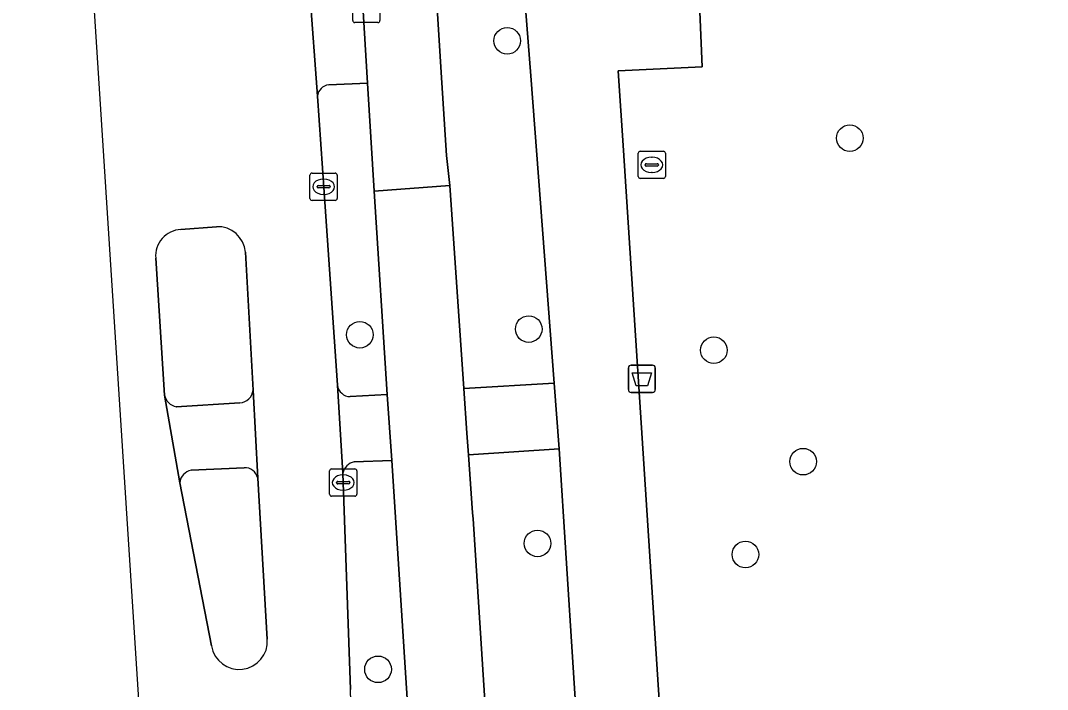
# Model space of a CAD drawing. Extents: x 160732 to 162107, y 387428 to 388479.
# Drawn here: x 160748.45 to 160786.19, y 388014.18 to 388038.77 of the extents above; entities that cross this region are included whole.
import ezdxf

# ---------------------------------------------------------------- set-up
doc = ezdxf.new("R2010")
doc.units = 0
for name, color, linetype in [('IMGEO_Afvalbak', 7, 'Continuous'), ('IMGEO_Boom', 7, 'Continuous'), ('IMGEO_Fietspad_gesloten', 7, 'Continuous'), ('IMGEO_Fietspad_open', 7, 'Continuous'), ('IMGEO_Groenvoorziening', 7, 'Continuous'), ('IMGEO_Kolk', 7, 'Continuous'), ('IMGEO_Rijbaan_lokaal_gesloten', 7, 'Continuous'), ('IMGEO_Rioolput', 7, 'Continuous'), ('IMGEO_Verkeerseiland_gesloten', 7, 'Continuous'), ('IMGEO_Voetpad_open', 7, 'Continuous')]:
    doc.layers.add(name, color=color, linetype=linetype)

msp = doc.modelspace()

# ---------------------------------------------------------------- linework, layer by layer
at = {"layer": 'IMGEO_Afvalbak'}
for p, q in [((160770.791, 388025.201), (160770.791, 388026.001)), ((160770.791, 388026.001), (160770.791, 388025.201)), ((160770.891, 388026.101), (160771.681, 388026.101)), ((160771.681, 388026.101), (160770.891, 388026.101)), ((160771.781, 388026.001), (160771.781, 388025.201)), ((160771.781, 388025.201), (160771.781, 388026.001)), ((160771.681, 388025.101), (160770.891, 388025.101)), ((160770.891, 388025.101), (160771.681, 388025.101))]:
    msp.add_line(p, q, dxfattribs=at)
msp.add_lwpolyline([(160770.934, 388025.815), (160771.638, 388025.815), (160771.489, 388025.345), (160771.083, 388025.345), (160770.934, 388025.815)], dxfattribs=at)
for centre, start, end in [((160770.891, 388026.001), 90, 180), ((160770.891, 388026.001), 90, 180), ((160771.681, 388026.001), 0, 90), ((160771.681, 388026.001), 360, 90), ((160770.891, 388025.201), 180, 270), ((160770.891, 388025.201), 180, 270), ((160771.681, 388025.201), 270, 0), ((160771.681, 388025.201), 270, 0)]:
    msp.add_arc(centre, 0.1, start, end, dxfattribs=at)
at = {"layer": 'IMGEO_Boom'}
for centre in [(160766.339, 388038.028), (160778.928, 388034.45), (160767.128, 388027.428), (160760.923, 388027.22), (160773.933, 388026.649), (160777.214, 388022.553), (160767.453, 388019.548), (160775.091, 388019.139), (160761.59, 388014.916)]:
    msp.add_circle(centre, 0.489, dxfattribs=at)
at = {"layer": 'IMGEO_Fietspad_gesloten'}
msp.add_lwpolyline([(160762.725, 388055.912), (160762.383, 388061.146), (160762.052, 388066.249), (160759.32, 388066.098), (160759.833, 388058.227), (160759.978, 388055.744), (160760.375, 388049.556), (160760.571, 388046.524), (160761.023, 388039.526), (160761.202, 388036.473), (160761.454, 388032.495), (160764.226, 388032.702), (160764.11, 388033.807), (160764.077, 388034.186), (160763.933, 388036.477), (160763.575, 388042.169), (160763.268, 388047.062)], close=True, dxfattribs=at)
for points in [[(160786.004, 387793.982), (160785.835, 387796.449), (160785.14, 387807.414), (160782.554, 387849.903), (160772.814, 388000), (160770.609, 388033.989), (160770.417, 388036.928), (160773.499, 388037.066), (160773.388, 388039.695), (160772.418, 388053.986)], [(160763.268, 388047.062), (160763.575, 388042.169), (160766.768, 388042.382), (160767.211, 388036.745), (160768.061, 388025.434), (160768.248, 388023.022), (160770.817, 387982.821)], [(160766.396, 388000), (160765.082, 388020.453), (160765.066, 388020.672), (160764.913, 388022.806), (160764.856, 388023.597), (160764.742, 388025.245), (160764.226, 388032.702), (160761.454, 388032.495), (160761.929, 388025.017), (160762.094, 388022.596), (160764.165, 387990.445)]]:
    msp.add_lwpolyline(points, dxfattribs=at)
at = {"layer": 'IMGEO_Fietspad_open'}
for points in [[(160759.08, 388039.801), (160759.367, 388035.991)], [(160759.777, 388036.407), (160761.202, 388036.473), (160761.023, 388039.526), (160759.57, 388039.427)], [(160757.167, 388021.946), (160757.001, 388025.183)], [(160760.1, 388025.36), (160760.296, 388022.132)], [(160753.745, 388024.999), (160754.304, 388021.778)], [(160760.712, 388022.543), (160762.094, 388022.596), (160761.929, 388025.017), (160760.566, 388024.945)], [(160756.512, 388024.72), (160754.177, 388024.574)], [(160754.724, 388022.238), (160756.666, 388022.328)]]:
    msp.add_lwpolyline(points, dxfattribs=at)
for centre, radius, start, end in [((160759.818, 388035.956), 0.453, 95.2498, 175.5826), ((160756.482, 388025.241), 0.522, 273.2748, 353.5964), ((160760.57, 388025.419), 0.474, 187.1308, 269.4954), ((160754.272, 388025.102), 0.537, 191.104, 259.832), ((160760.808, 388022.029), 0.523, 100.6336, 168.6736), ((160754.82, 388021.729), 0.518, 100.6512, 174.554), ((160756.699, 388021.852), 0.477, 11.3782, 93.9726)]:
    msp.add_arc(centre, radius, start, end, dxfattribs=at)
at = {"layer": 'IMGEO_Groenvoorziening'}
for points in [[(160792.906, 388044.151), (160773.388, 388039.695), (160773.499, 388037.066), (160770.417, 388036.928), (160770.609, 388033.989), (160772.814, 388000), (160782.554, 387849.903), (160785.14, 387807.414), (160785.835, 387796.449), (160792.972, 387796.854), (160820.028, 387798.4), (160842.863, 387799.764), (160854.715, 387800.466), (160860.437, 387800.637), (160860.183, 387802.298), (160861.348, 387803.724), (160862.871, 387803.535), (160867.876, 387805.321)], [(160761.454, 388032.495), (160761.202, 388036.473), (160759.777, 388036.407)], [(160759.367, 388035.991), (160759.61, 388032.46), (160760.1, 388025.36)], [(160760.566, 388024.945), (160761.929, 388025.017), (160761.454, 388032.495)], [(160762.094, 388022.596), (160760.712, 388022.543)], [(160762.236, 387990.383), (160762.241, 387990.311), (160764.165, 387990.445), (160762.094, 388022.596)], [(160760.296, 388022.132), (160760.579, 388014.176)]]:
    msp.add_lwpolyline(points, dxfattribs=at)
for points in [[(160763.575, 388042.169), (160763.933, 388036.477), (160764.077, 388034.186), (160764.11, 388033.807), (160764.226, 388032.702), (160764.742, 388025.245), (160768.061, 388025.434), (160767.211, 388036.745), (160766.768, 388042.382)], [(160768.248, 388023.022), (160764.913, 388022.806), (160765.066, 388020.672), (160765.082, 388020.453), (160766.396, 388000), (160767.187, 387983.275), (160767.221, 387982.683), (160767.229, 387982.564), (160770.817, 387982.821)]]:
    msp.add_lwpolyline(points, close=True, dxfattribs=at)
for centre, radius, start, end in [((160759.818, 388035.956), 0.453, 95.2498, 175.5826), ((160760.57, 388025.419), 0.474, 187.1308, 269.4954), ((160760.808, 388022.029), 0.523, 100.6336, 168.6736), ((160562.955, 388010.108), 197.666, 356.96715, 1.17917)]:
    msp.add_arc(centre, radius, start, end, dxfattribs=at)
at = {"layer": 'IMGEO_Kolk'}
for p, q in [((160759.164, 388033.161), (160760.016, 388033.161)), ((160759.089, 388032.235), (160759.089, 388033.087)), ((160759.577, 388032.941), (160759.602, 388032.941)), ((160760.09, 388033.087), (160760.09, 388032.235)), ((160759.348, 388032.655), (160759.348, 388032.667)), ((160759.786, 388032.618), (160759.388, 388032.618)), ((160759.391, 388032.704), (160759.789, 388032.704)), ((160759.6, 388032.381), (160759.575, 388032.381)), ((160759.832, 388032.667), (160759.832, 388032.655)), ((160760.016, 388032.161), (160759.164, 388032.161)), ((160759.81, 388021.358), (160759.81, 388022.21)), ((160759.885, 388022.284), (160760.737, 388022.284)), ((160760.811, 388022.21), (160760.811, 388021.358)), ((160760.069, 388021.778), (160760.069, 388021.79)), ((160760.112, 388021.827), (160760.51, 388021.827)), ((160760.298, 388022.064), (160760.323, 388022.064)), ((160760.553, 388021.79), (160760.553, 388021.778)), ((160760.507, 388021.741), (160760.109, 388021.741)), ((160760.321, 388021.504), (160760.296, 388021.504)), ((160760.737, 388021.284), (160759.885, 388021.284))]:
    msp.add_line(p, q, dxfattribs=at)
for points in [[(160759.164, 388033.161), (160760.016, 388033.161)], [(160759.089, 388032.235), (160759.089, 388033.087)], [(160760.09, 388033.087), (160760.09, 388032.235)], [(160760.016, 388032.161), (160759.164, 388032.161)], [(160759.81, 388021.358), (160759.81, 388022.21)], [(160759.885, 388022.284), (160760.737, 388022.284)], [(160760.811, 388022.21), (160760.811, 388021.358)], [(160760.737, 388021.284), (160759.885, 388021.284)]]:
    msp.add_lwpolyline(points, dxfattribs=at)
for centre, radius, start, end in [((160759.166, 388033.085), 0.0765, 91.552, 178.448), ((160759.166, 388033.085), 0.0765, 91.552, 178.448), ((160760.014, 388033.085), 0.0765, 1.552, 88.448), ((160760.014, 388033.085), 0.0765, 1.552, 88.448), ((160759.388, 388032.664), 0.0403, 85.8775, 175.7526), ((160759.385, 388032.654), 0.0366, 178.938, 274.7102), ((160759.789, 388032.661), 0.043, 264.8664, 352.4533), ((160759.793, 388032.666), 0.0386, 1.7309, 96.639), ((160759.166, 388032.237), 0.0765, 181.552, 268.448), ((160759.166, 388032.237), 0.0765, 181.552, 268.448), ((160760.014, 388032.237), 0.0765, 271.552, 358.448), ((160760.014, 388032.237), 0.0765, 271.552, 358.448), ((160759.887, 388022.208), 0.0765, 91.552, 178.448), ((160759.887, 388022.208), 0.0765, 91.552, 178.448), ((160760.735, 388022.208), 0.0765, 1.552, 88.448), ((160760.735, 388022.208), 0.0765, 1.552, 88.448), ((160760.109, 388021.787), 0.0403, 85.8775, 175.7526), ((160760.514, 388021.789), 0.0386, 1.7309, 96.639), ((160760.106, 388021.777), 0.0366, 178.938, 274.7102), ((160760.51, 388021.784), 0.043, 264.8664, 352.4533), ((160759.887, 388021.36), 0.0765, 181.552, 268.448), ((160759.887, 388021.36), 0.0765, 181.552, 268.448), ((160760.735, 388021.36), 0.0765, 271.552, 358.448), ((160760.735, 388021.36), 0.0765, 271.552, 358.448)]:
    msp.add_arc(centre, radius, start, end, dxfattribs=at)
for centre, major_axis, ratio, start_param, end_param in [((160759.576, 388032.661), (-0.387, 0.002), 0.722429, 4.712389, 7.853982), ((160759.601, 388032.661), (-0.39, 0.002), 0.717154, 1.570796, 4.712389), ((160760.297, 388021.784), (-0.387, 0.002), 0.722429, 4.712389, 7.853982), ((160760.322, 388021.784), (-0.39, 0.002), 0.717154, 1.570796, 4.712389)]:
    msp.add_ellipse(centre, major_axis=major_axis, ratio=ratio, start_param=start_param, end_param=end_param, dxfattribs=at)
at = {"layer": 'IMGEO_Rijbaan_lokaal_gesloten'}
for points in [[(160760.579, 388014.176), (160760.296, 388022.132), (160760.1, 388025.36), (160759.61, 388032.46), (160759.367, 388035.991), (160759.08, 388039.801), (160758.641, 388045.977), (160758.367, 388049.838), (160757.873, 388055.239), (160757.563, 388058.474), (160755.682, 388073.673), (160754.541, 388082.023), (160754.378, 388083.355), (160748.734, 388171.139)], [(160748.451, 388080.742), (160750.048, 388056.496), (160751.038, 388041.036), (160752.867, 388012.461), (160752.868, 388012.458), (160753.548, 388008.421), (160759.662, 387913.216), (160765.198, 387913.607), (160760.054, 387993.374), (160760.344, 387999.65)], [(160754.344, 388031.093), (160755.649, 388031.19)], [(160756.714, 388030.255), (160757.001, 388025.183), (160757.167, 388021.946), (160757.52, 388016.02)], [(160755.472, 388015.78), (160754.304, 388021.778), (160753.745, 388024.999), (160753.419, 388030.031)]]:
    msp.add_lwpolyline(points, dxfattribs=at)
for centre, radius, start, end in [((160754.4, 388030.11), 0.984, 93.2612, 184.6272), ((160755.704, 388030.179), 1.013, 4.325, 93.113), ((160756.491, 388015.943), 1.032, 189.0833, 4.2845), ((160562.955, 388010.108), 197.666, 356.96715, 1.17917)]:
    msp.add_arc(centre, radius, start, end, dxfattribs=at)
at = {"layer": 'IMGEO_Rioolput'}
for p, q in [((160760.66, 388038.773), (160760.66, 388039.625)), ((160761.661, 388039.625), (160761.661, 388038.773)), ((160761.587, 388038.699), (160760.735, 388038.699)), ((160771.151, 388033.039), (160771.151, 388033.891)), ((160771.226, 388033.965), (160772.078, 388033.965)), ((160772.152, 388033.891), (160772.152, 388033.039)), ((160771.453, 388033.508), (160771.851, 388033.508)), ((160771.639, 388033.745), (160771.664, 388033.745)), ((160771.41, 388033.459), (160771.41, 388033.471)), ((160771.848, 388033.422), (160771.45, 388033.422)), ((160771.662, 388033.185), (160771.637, 388033.185)), ((160771.894, 388033.471), (160771.894, 388033.459)), ((160772.078, 388032.965), (160771.226, 388032.965))]:
    msp.add_line(p, q, dxfattribs=at)
for points in [[(160760.66, 388038.773), (160760.66, 388039.625)], [(160761.661, 388039.625), (160761.661, 388038.773)], [(160761.587, 388038.699), (160760.735, 388038.699)], [(160771.151, 388033.039), (160771.151, 388033.891)], [(160771.226, 388033.965), (160772.078, 388033.965)], [(160772.152, 388033.891), (160772.152, 388033.039)], [(160772.078, 388032.965), (160771.226, 388032.965)]]:
    msp.add_lwpolyline(points, dxfattribs=at)
for centre, radius, start, end in [((160760.737, 388038.775), 0.0765, 181.552, 268.448), ((160760.737, 388038.775), 0.0765, 181.552, 268.448), ((160761.585, 388038.775), 0.0765, 271.552, 358.448), ((160761.585, 388038.775), 0.0765, 271.552, 358.448), ((160771.228, 388033.889), 0.0765, 91.552, 178.448), ((160771.228, 388033.889), 0.0765, 91.552, 178.448), ((160772.076, 388033.889), 0.0765, 1.552, 88.448), ((160772.076, 388033.889), 0.0765, 1.552, 88.448), ((160771.45, 388033.468), 0.0403, 85.8775, 175.7526), ((160771.855, 388033.47), 0.0386, 1.7309, 96.639), ((160771.447, 388033.458), 0.0366, 178.938, 274.7102), ((160771.851, 388033.465), 0.043, 264.8664, 352.4533), ((160771.228, 388033.041), 0.0765, 181.552, 268.448), ((160771.228, 388033.041), 0.0765, 181.552, 268.448), ((160772.076, 388033.041), 0.0765, 271.552, 358.448), ((160772.076, 388033.041), 0.0765, 271.552, 358.448)]:
    msp.add_arc(centre, radius, start, end, dxfattribs=at)
for centre, major_axis, ratio, start_param, end_param in [((160771.638, 388033.465), (-0.387, 0.002), 0.722429, 4.712389, 7.853982), ((160771.663, 388033.465), (-0.39, 0.002), 0.717154, 1.570796, 4.712389)]:
    msp.add_ellipse(centre, major_axis=major_axis, ratio=ratio, start_param=start_param, end_param=end_param, dxfattribs=at)
at = {"layer": 'IMGEO_Verkeerseiland_gesloten'}
for points in [[(160755.649, 388031.19), (160754.344, 388031.093)], [(160757.001, 388025.183), (160756.714, 388030.255)], [(160753.419, 388030.031), (160753.745, 388024.999)], [(160754.177, 388024.574), (160756.512, 388024.72)], [(160756.666, 388022.328), (160754.724, 388022.238)], [(160754.304, 388021.778), (160755.472, 388015.78)], [(160757.52, 388016.02), (160757.167, 388021.946)]]:
    msp.add_lwpolyline(points, dxfattribs=at)
for centre, radius, start, end in [((160754.4, 388030.11), 0.984, 93.2612, 184.6272), ((160755.704, 388030.179), 1.013, 4.325, 93.113), ((160756.482, 388025.241), 0.522, 273.2748, 353.5964), ((160754.272, 388025.102), 0.537, 191.104, 259.832), ((160754.82, 388021.729), 0.518, 100.6512, 174.554), ((160756.699, 388021.852), 0.477, 11.3782, 93.9726), ((160756.491, 388015.943), 1.032, 189.0833, 4.2845)]:
    msp.add_arc(centre, radius, start, end, dxfattribs=at)
at = {"layer": 'IMGEO_Voetpad_open'}
msp.add_lwpolyline([(160768.061, 388025.434), (160764.742, 388025.245), (160764.856, 388023.597), (160764.913, 388022.806), (160768.248, 388023.022)], close=True, dxfattribs=at)

doc.saveas('drawing.dxf')
